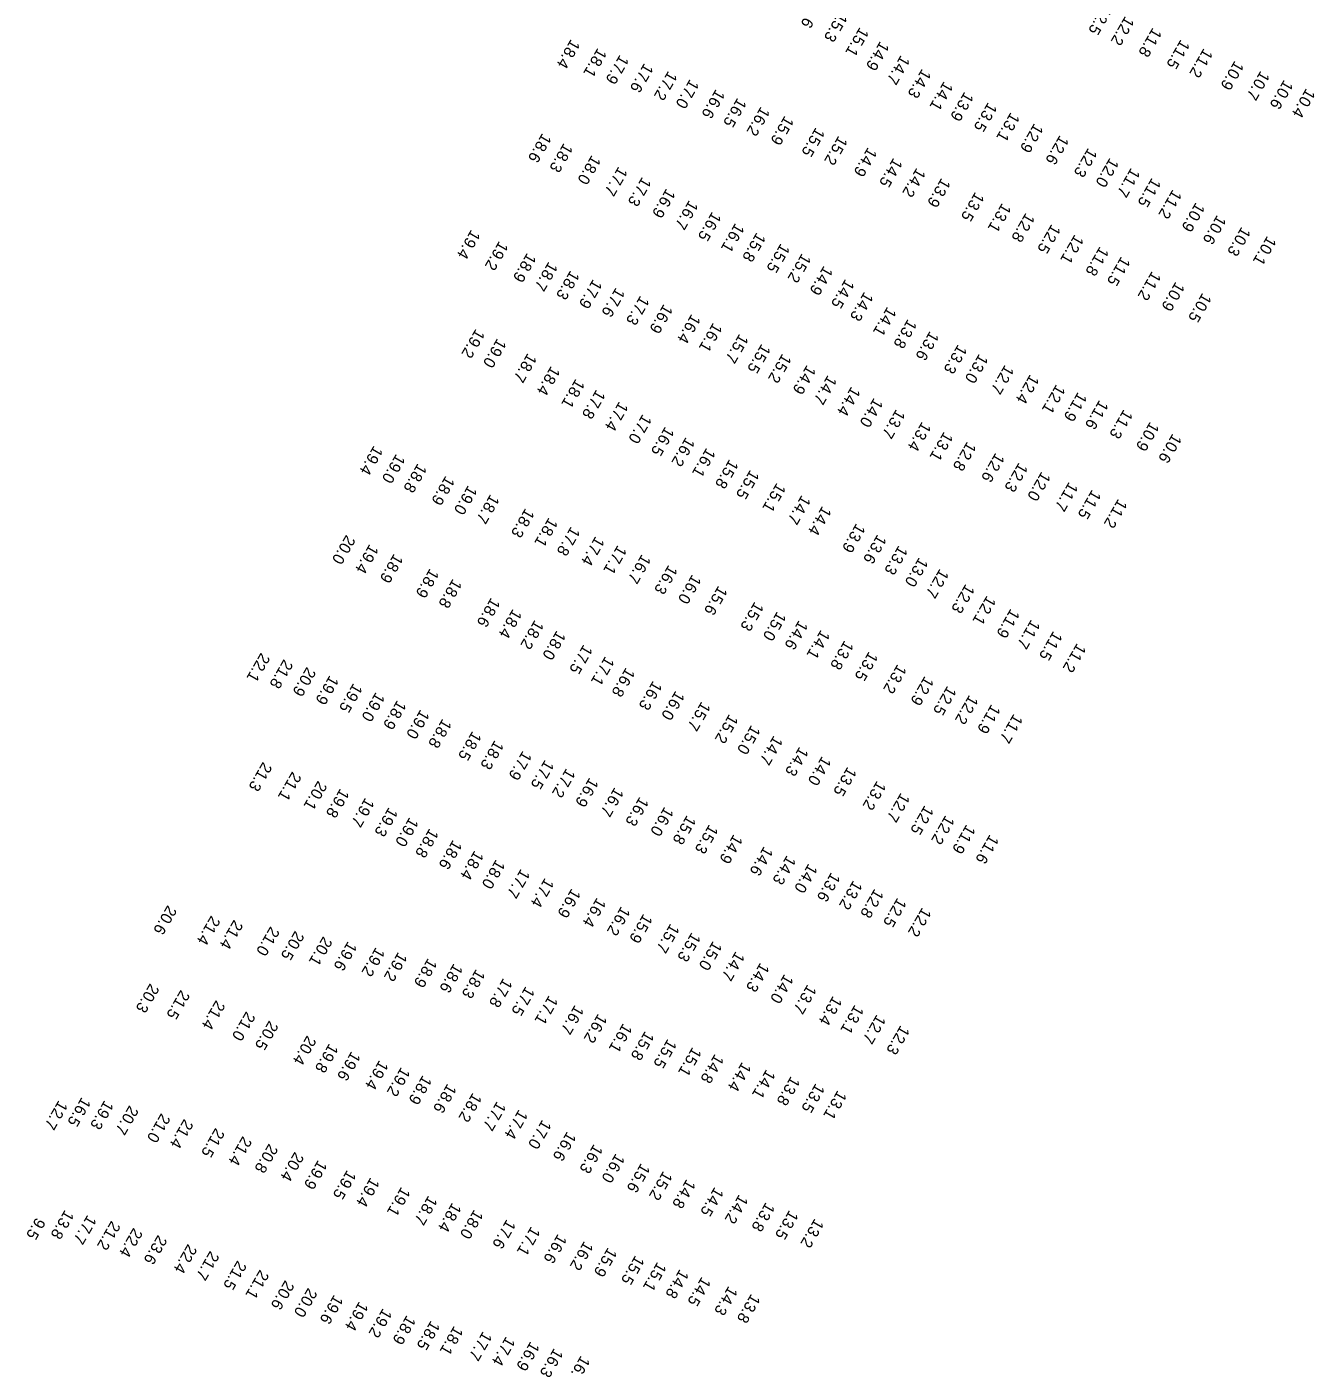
# Model space of a CAD drawing. Extents: x 1023796 to 1112670, y 656573 to 837340.
# Drawn here: x 1032190 to 1032754, y 790952 to 791538 of the extents above; entities that cross this region are included whole.
import ezdxf

# ---------------------------------------------------------------- set-up
doc = ezdxf.new("R2010")
doc.units = 0
doc.layers.add('V-TOPO-SOUN', color=7, linetype='Continuous')

msp = doc.modelspace()

# ---------------------------------------------------------------- texts
at = {"layer": 'V-TOPO-SOUN'}
for s, p in [('15.6 ', (1032535.14, 791550.83)), ('15.3 ', (1032545.29, 791544.75)), ('12.5 ', (1032660.98, 791547.89)), ('12.2 ', (1032670.86, 791543.21)), ('15.1 ', (1032554.68, 791538.37)), ('11.8 ', (1032682.92, 791538.16)), ('18.4 ', (1032428.27, 791533.13)), ('14.9 ', (1032563.61, 791532.24)), ('11.5 ', (1032695.19, 791532.98)), ('18.1 ', (1032439.98, 791529.27)), ('17.9 ', (1032449.66, 791526.29)), ('14.7 ', (1032572.68, 791526.11)), ('11.2 ', (1032705.25, 791529.11)), ('17.6 ', (1032460.37, 791522.62)), ('17.2 ', (1032470.86, 791519.19)), ('14.3 ', (1032581.93, 791520.13)), ('10.9 ', (1032718.83, 791523.7)), ('10.7 ', (1032730.15, 791519.28)), ('17.0 ', (1032480.34, 791515.63)), ('14.1 ', (1032591.55, 791514.69)), ('10.6 ', (1032740.4, 791515.33)), ('16.6 ', (1032491.71, 791511.25)), ('16.5 ', (1032501.16, 791507.43)), ('13.9 ', (1032600.54, 791510.09)), ('10.4 ', (1032750.1, 791511.58)), ('16.2 ', (1032511.4, 791503.59)), ('13.5 ', (1032610.84, 791505.47)), ('15.9 ', (1032521.86, 791499.61)), ('13.1 ', (1032620.75, 791501.08)), ('12.9 ', (1032631.06, 791496.27)), ('18.6 ', (1032415.74, 791491.96)), ('15.5 ', (1032535.44, 791494.5)), ('15.2 ', (1032545.39, 791490.81)), ('12.6 ', (1032642.24, 791491.08)), ('18.3 ', (1032425.15, 791487.64)), ('14.9 ', (1032558.26, 791485.77)), ('12.3 ', (1032654.66, 791485.52)), ('18.0 ', (1032437.37, 791482.36)), ('14.5 ', (1032569.43, 791481.14)), ('12.0 ', (1032664.13, 791481.17)), ('17.7 ', (1032449.08, 791477.32)), ('17.3 ', (1032459.44, 791472.79)), ('14.2 ', (1032579.57, 791476.78)), ('13.9 ', (1032590.45, 791472.34)), ('11.7 ', (1032673.44, 791476.78)), ('11.5 ', (1032682.56, 791472.43)), ('16.9 ', (1032470.02, 791467.72)), ('11.2 ', (1032691.67, 791467.31)), ('16.7 ', (1032480, 791462.61)), ('13.5 ', (1032605.23, 791466.22)), ('13.1 ', (1032616.99, 791461.37)), ('10.9 ', (1032701.78, 791461.62)), ('16.5 ', (1032490.09, 791457.59)), ('12.8 ', (1032627.35, 791457.09)), ('10.6 ', (1032711.11, 791456.15)), ('19.4 ', (1032384.61, 791449.72)), ('16.1 ', (1032500.22, 791452.6)), ('12.5 ', (1032638.65, 791452.16)), ('10.3 ', (1032721.82, 791450.98)), ('19.2 ', (1032396.86, 791444.74)), ('15.8 ', (1032509.55, 791448.47)), ('15.5 ', (1032520.12, 791443.72)), ('12.1 ', (1032648.75, 791447.59)), ('10.1 ', (1032733.05, 791446.97)), ('18.9 ', (1032409.1, 791439.55)), ('15.2 ', (1032529.38, 791439.33)), ('11.8 ', (1032659.75, 791442.32)), ('11.5 ', (1032669.15, 791438)), ('18.7 ', (1032418.51, 791435.69)), ('18.3 ', (1032428.06, 791431.9)), ('14.9 ', (1032538.96, 791433.89)), ('11.2 ', (1032682.6, 791431.55)), ('17.9 ', (1032437.96, 791428.03)), ('14.5 ', (1032548.38, 791428.12)), ('10.9 ', (1032692.95, 791426.91)), ('17.6 ', (1032447.93, 791424.35)), ('17.3 ', (1032458.64, 791420.79)), ('14.3 ', (1032556.67, 791422.51)), ('10.5 ', (1032704.68, 791422.02)), ('16.9 ', (1032468.88, 791417.13)), ('14.1 ', (1032566.76, 791415.95)), ('16.4 ', (1032481.05, 791412.78)), ('16.1 ', (1032490.54, 791408.99)), ('13.8 ', (1032575.73, 791410.56)), ('19.2 ', (1032386.61, 791406.3)), ('19.0 ', (1032396.02, 791402.12)), ('15.7 ', (1032502.01, 791404.12)), ('13.6 ', (1032585.37, 791405.29)), ('15.5 ', (1032511.71, 791399.72)), ('13.3 ', (1032597.68, 791399.45)), ('18.7 ', (1032409.34, 791395.65)), ('18.4 ', (1032419.56, 791390.02)), ('15.2 ', (1032520.82, 791395.44)), ('14.9 ', (1032531.54, 791390.46)), ('13.0 ', (1032606.93, 791395.35)), ('12.7 ', (1032618.23, 791390.55)), ('18.1 ', (1032430.35, 791384.41)), ('14.7 ', (1032540.7, 791386.02)), ('12.4 ', (1032629.25, 791386.37)), ('17.8 ', (1032439.38, 791379.71)), ('14.4 ', (1032551.01, 791381.03)), ('12.1 ', (1032640.7, 791381.97)), ('11.9 ', (1032650.19, 791378.61)), ('17.4 ', (1032449.39, 791374.47)), ('14.0 ', (1032560.9, 791376.06)), ('11.6 ', (1032659.57, 791375.14)), ('17.0 ', (1032459.66, 791368.95)), ('13.7 ', (1032570.63, 791371.11)), ('11.3 ', (1032670.23, 791371.02)), ('16.5 ', (1032469.54, 791363.51)), ('13.4 ', (1032581.94, 791365.61)), ('13.1 ', (1032591.55, 791361.25)), ('10.9 ', (1032681.77, 791365.62)), ('19.4 ', (1032342, 791355.17)), ('16.2 ', (1032478.55, 791358.85)), ('12.8 ', (1032601.71, 791356.93)), ('10.6 ', (1032691.63, 791360.43)), ('19.0 ', (1032351.76, 791351.53)), ('16.1 ', (1032487.59, 791354.18)), ('15.8 ', (1032497.62, 791349.18)), ('12.6 ', (1032614.12, 791352.01)), ('18.8 ', (1032361.22, 791347.4)), ('15.5 ', (1032506.74, 791344.59)), ('12.3 ', (1032624.3, 791347.72)), ('12.0 ', (1032634.27, 791343.79)), ('18.9 ', (1032373.42, 791341.93)), ('19.0 ', (1032383.27, 791337.78)), ('15.1 ', (1032518.35, 791338.86)), ('11.7 ', (1032646.26, 791339.26)), ('18.7 ', (1032393.01, 791333.86)), ('14.7 ', (1032529.26, 791333.49)), ('11.5 ', (1032656.35, 791335.86)), ('11.2 ', (1032667.81, 791331.87)), ('18.3 ', (1032408.32, 791327.73)), ('14.4 ', (1032538.32, 791328.74)), ('18.1 ', (1032418.56, 791323.64)), ('17.8 ', (1032428.31, 791319.75)), ('13.9 ', (1032553.17, 791321.13)), ('20.0 ', (1032329.91, 791316.1)), ('17.4 ', (1032439.01, 791315.47)), ('13.6 ', (1032562.44, 791316.3)), ('19.4 ', (1032340.1, 791312.02)), ('17.1 ', (1032448.73, 791311.59)), ('13.3 ', (1032571.71, 791311.44)), ('18.9 ', (1032350.84, 791307.87)), ('16.7 ', (1032459.3, 791307.61)), ('16.3 ', (1032470.98, 791302.93)), ('13.0 ', (1032580.64, 791306.21)), ('18.9 ', (1032366.53, 791301.36)), ('18.8 ', (1032376.58, 791296.85)), ('16.0 ', (1032481.35, 791298.73)), ('12.7 ', (1032589.71, 791301.25)), ('15.6 ', (1032492.81, 791293.82)), ('12.3 ', (1032601.03, 791294.59)), ('18.6 ', (1032393.34, 791288.6)), ('15.3 ', (1032508.69, 791286.82)), ('12.1 ', (1032610.33, 791289.48)), ('18.4 ', (1032402.84, 791283.66)), ('18.2 ', (1032412.43, 791278.83)), ('15.0 ', (1032518.53, 791282.56)), ('14.6 ', (1032528.04, 791278.69)), ('11.9 ', (1032620.75, 791283.77)), ('11.7 ', (1032629.72, 791279)), ('18.0 ', (1032422.04, 791274.2)), ('14.1 ', (1032537.69, 791274.53)), ('11.5 ', (1032639.42, 791273.97)), ('17.5 ', (1032433.79, 791268.07)), ('13.8 ', (1032548.03, 791269.88)), ('11.2 ', (1032649.79, 791268.66)), ('22.1 ', (1032292.58, 791264.49)), ('21.8 ', (1032302.61, 791261.64)), ('17.1 ', (1032443.3, 791262.94)), ('13.5 ', (1032558.7, 791265.02)), ('20.9 ', (1032312.64, 791258.24)), ('16.8 ', (1032452.34, 791257.99)), ('13.2 ', (1032571.2, 791259.44)), ('19.9 ', (1032322.66, 791254.58)), ('19.5 ', (1032333.04, 791251.15)), ('16.3 ', (1032464.21, 791252.19)), ('12.9 ', (1032583.12, 791254.25)), ('12.5 ', (1032593.04, 791249.97)), ('19.0 ', (1032342.85, 791247.2)), ('18.9 ', (1032352.25, 791243.73)), ('16.0 ', (1032474.07, 791247.84)), ('12.2 ', (1032602.61, 791245.98)), ('19.0 ', (1032362.39, 791239.6)), ('15.7 ', (1032485.42, 791243.11)), ('15.2 ', (1032497.53, 791237.59)), ('11.9 ', (1032612.31, 791241.91)), ('11.7 ', (1032622.08, 791237.74)), ('18.8 ', (1032372.07, 791235.59)), ('15.0 ', (1032507.23, 791232.83)), ('18.5 ', (1032385.14, 791230.16)), ('18.3 ', (1032394.9, 791226.17)), ('14.7 ', (1032517.04, 791228.19)), ('17.9 ', (1032407.19, 791221.55)), ('14.3 ', (1032528.28, 791223.3)), ('21.3 ', (1032293.45, 791216.67)), ('17.5 ', (1032416.89, 791217.58)), ('14.0 ', (1032538.19, 791219.21)), ('13.5 ', (1032549.35, 791214.55)), ('21.1 ', (1032306.28, 791212.44)), ('20.1 ', (1032317.54, 791208.44)), ('17.2 ', (1032426.24, 791213.88)), ('16.9 ', (1032436.37, 791209.8)), ('13.2 ', (1032562.21, 791208.39)), ('19.8 ', (1032327.28, 791205.04)), ('16.7 ', (1032447.39, 791205.56)), ('12.7 ', (1032572.67, 791203.14)), ('19.7 ', (1032338.26, 791201.01)), ('19.3 ', (1032348.54, 791196.82)), ('16.3 ', (1032458.35, 791201.4)), ('16.0 ', (1032469.24, 791197.05)), ('12.5 ', (1032583.08, 791197.66)), ('19.0 ', (1032357.59, 791192.43)), ('15.8 ', (1032479.04, 791193.35)), ('12.2 ', (1032592.22, 791193.35)), ('18.8 ', (1032366.37, 791187.57)), ('15.3 ', (1032488.77, 791189.29)), ('14.9 ', (1032499.49, 791184.97)), ('11.9 ', (1032601.38, 791189.29)), ('11.6 ', (1032611.6, 791184.91)), ('18.6 ', (1032376.64, 791182.53)), ('14.6 ', (1032512.77, 791179.72)), ('18.4 ', (1032386.11, 791177.91)), ('18.0 ', (1032395.48, 791173.96)), ('14.3 ', (1032522.79, 791175.78)), ('17.7 ', (1032406.39, 791169.88)), ('14.0 ', (1032532.24, 791172.14)), ('13.6 ', (1032542.19, 791168.31)), ('17.4 ', (1032416.87, 791165.87)), ('13.2 ', (1032551.87, 791164.82)), ('16.9 ', (1032428.57, 791161.27)), ('16.4 ', (1032439.63, 791157.23)), ('12.8 ', (1032561.18, 791161.16)), ('12.5 ', (1032571.18, 791157.19)), ('20.6 ', (1032251.74, 791153.94)), ('16.2 ', (1032450.28, 791153.45)), ('15.9 ', (1032460.02, 791150.18)), ('12.2 ', (1032582.04, 791152.96)), ('21.4 ', (1032270.78, 791149.39)), ('21.4 ', (1032280.76, 791147.56)), ('21.0 ', (1032296.74, 791144.65)), ('15.7 ', (1032471.81, 791145.86)), ('20.5 ', (1032307.53, 791142.74)), ('20.1 ', (1032319.83, 791140.28)), ('19.6 ', (1032330.64, 791138.11)), ('15.3 ', (1032481.11, 791142.02)), ('15.0 ', (1032490.46, 791138.27)), ('19.2 ', (1032342.88, 791135.55)), ('19.2 ', (1032352.66, 791133.43)), ('14.7 ', (1032500.38, 791133.71)), ('18.9 ', (1032365.72, 791130.75)), ('18.6 ', (1032377, 791128.45)), ('14.3 ', (1032511.16, 791128.8)), ('18.3 ', (1032386.75, 791125.97)), ('17.8 ', (1032398.68, 791122.02)), ('14.0 ', (1032521.72, 791123.8)), ('20.3 ', (1032244.04, 791119.7)), ('21.5 ', (1032257.47, 791116.85)), ('17.5 ', (1032408.46, 791118.43)), ('17.1 ', (1032418.63, 791114.44)), ('13.7 ', (1032531.8, 791119.21)), ('21.4 ', (1032272.92, 791112.35)), ('16.7 ', (1032429.98, 791110.26)), ('13.4 ', (1032542.98, 791114.21)), ('13.1 ', (1032552.51, 791110.35)), ('21.0 ', (1032286.13, 791107.43)), ('20.5 ', (1032296.17, 791103.41)), ('16.2 ', (1032440.16, 791106.44)), ('12.7 ', (1032562.12, 791106.09)), ('20.4 ', (1032312.78, 791096.9)), ('16.1 ', (1032451.12, 791102.23)), ('15.8 ', (1032460.72, 791098.85)), ('12.3 ', (1032572.57, 791101.36)), ('19.8 ', (1032322.48, 791093.41)), ('15.5 ', (1032470.61, 791095.4)), ('15.1 ', (1032481.48, 791091.83)), ('19.6 ', (1032332.2, 791089.97)), ('19.4 ', (1032344.4, 791086.07)), ('14.8 ', (1032491.25, 791088.8)), ('14.4 ', (1032503.19, 791085.3)), ('19.2 ', (1032353.94, 791083.05)), ('18.9 ', (1032363.4, 791079.5)), ('14.1 ', (1032513.81, 791082.09)), ('18.6 ', (1032374.22, 791075.81)), ('13.8 ', (1032524.57, 791079.07)), ('13.5 ', (1032535.39, 791075.94)), ('12.7 ', (1032204.04, 791068.48)), ('16.5 ', (1032214.13, 791069.9)), ('19.3 ', (1032224.11, 791068.55)), ('18.2 ', (1032385.3, 791071.82)), ('17.7 ', (1032395.88, 791068.06)), ('13.1 ', (1032545.01, 791072.88)), ('20.7 ', (1032234.99, 791066.29)), ('21.0 ', (1032248.93, 791062.84)), ('17.4 ', (1032405.43, 791064.44)), ('21.4 ', (1032258.96, 791060.34)), ('21.5 ', (1032272.68, 791056.4)), ('17.0 ', (1032415.74, 791060.04)), ('21.4 ', (1032284.61, 791052.81)), ('16.6 ', (1032426.59, 791054.82)), ('20.8 ', (1032296.05, 791049.53)), ('20.4 ', (1032307.36, 791045.94)), ('16.3 ', (1032438.28, 791049.32)), ('16.0 ', (1032447.9, 791045.23)), ('19.9 ', (1032317.59, 791042.38)), ('15.6 ', (1032458.96, 791040.97)), ('19.5 ', (1032330.3, 791038.01)), ('19.4 ', (1032340.54, 791034.72)), ('15.2 ', (1032468.71, 791037.58)), ('14.8 ', (1032478.88, 791033.99)), ('19.1 ', (1032354.01, 791030.6)), ('18.7 ', (1032365.87, 791026.8)), ('14.5 ', (1032491.15, 791030.54)), ('14.2 ', (1032501.85, 791027.29)), ('13.8 ', (1032206.78, 791020.55)), ('18.4 ', (1032376.34, 791023.72)), ('18.0 ', (1032385.91, 791020.68)), ('13.8 ', (1032513.57, 791023.87)), ('9.5', (1032194.19, 791017.19)), ('17.7 ', (1032216.65, 791018.33)), ('21.2 ', (1032227.1, 791015.77)), ('17.6 ', (1032400.14, 791016.39)), ('13.5 ', (1032523.86, 791020.43)), ('13.2 ', (1032534.99, 791016.77)), ('22.4 ', (1032236.79, 791012.69)), ('23.6 ', (1032247.51, 791009.56)), ('17.1 ', (1032410.87, 791013.29)), ('16.6 ', (1032422.54, 791009.99)), ('22.4 ', (1032260.62, 791005.6)), ('16.2 ', (1032434.08, 791006.88)), ('15.9 ', (1032444.47, 791004.07)), ('21.7 ', (1032270.32, 791002.58)), ('21.5 ', (1032282.31, 790998.38)), ('15.5 ', (1032456.46, 791000.63)), ('15.1 ', (1032466.11, 790997.74)), ('21.1 ', (1032292.1, 790994.35)), ('14.8 ', (1032475.89, 790994.57)), ('14.5 ', (1032485.53, 790991.26)), ('20.6 ', (1032303.16, 790989.73)), ('20.0 ', (1032313.23, 790986.41)), ('14.3 ', (1032497.26, 790987.2)), ('19.6 ', (1032324.61, 790983.41)), ('19.4 ', (1032335.6, 790980.46)), ('13.8 ', (1032507.19, 790983.81)), ('19.2 ', (1032345.96, 790977.43)), ('18.9 ', (1032356.39, 790974.42)), ('18.5 ', (1032366.98, 790972.06)), ('18.1 ', (1032377.13, 790969.76)), ('17.7 ', (1032389.77, 790967.36)), ('17.4 ', (1032399.89, 790965.14)), ('16.9 ', (1032410.57, 790962.92)), ('16.3 ', (1032420.89, 790960)), ('16.0 ', (1032432.65, 790956.73))]:
    msp.add_text(s, height=5, rotation=240, dxfattribs=at).set_placement(p)

doc.saveas('drawing.dxf')
